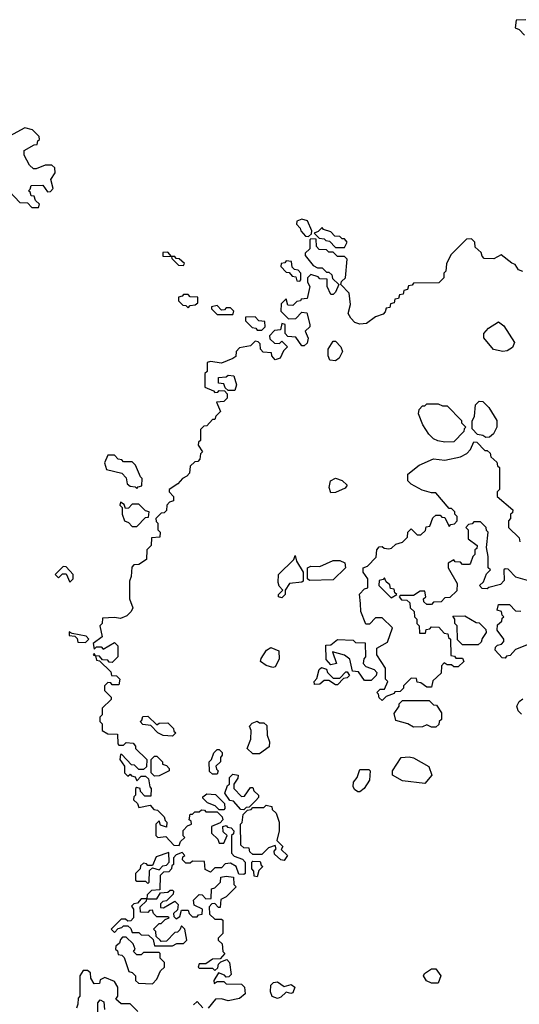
# Model space of a CAD drawing. Extents: x 2769579 to 2883812, y 684207 to 828660.
# Tile 450 of 505: x 2825671 to 2827909, y 815928 to 820342. Entities that reach past the tile are written whole.
import ezdxf

# ---------------------------------------------------------------- set-up
doc = ezdxf.new("R2010")
doc.units = 0

msp = doc.modelspace()

# ---------------------------------------------------------------- linework, layer by layer
at = {"layer": '0CON02XD'}
for points in [[(2827938.3, 820341.7), (2827895, 820340), (2827890, 820305), (2827908.3, 820298.3), (2827931.7, 820271.7)], [(2825623, 819573), (2825671.7, 819521.7), (2825705, 819520), (2825725, 819500), (2825755, 819500), (2825760, 819515), (2825741.7, 819531.7), (2825735, 819550), (2825721.7, 819551.7), (2825718.3, 819568.3), (2825710, 819575), (2825718.3, 819581.7), (2825721.7, 819598.3), (2825775, 819600), (2825795, 819570), (2825808.3, 819571.7), (2825820, 819585), (2825810, 819625), (2825830, 819655), (2825828.3, 819678.3), (2825815, 819690), (2825785, 819690), (2825745, 819672.5), (2825733, 819673), (2825715, 819690), (2825690, 819735), (2825690, 819755), (2825735, 819780), (2825748.3, 819781.7), (2825751.7, 819798.3), (2825760, 819805), (2825758.3, 819818.3), (2825728.3, 819848.3), (2825693, 819857), (2825625, 819820)], [(2826965, 819370), (2826978.3, 819381.7), (2826980, 819395), (2826959.3, 819439.3), (2826935, 819447.5), (2826911.7, 819438.3), (2826910, 819425), (2826927, 819407), (2826930, 819395), (2826951.7, 819371.7), (2826965, 819370)], [(2827125, 819320), (2827137.5, 819345), (2827125, 819360), (2827115, 819360), (2827105, 819370), (2827081.7, 819371.7), (2827065, 819390), (2827031.7, 819401.7), (2827025, 819410), (2827008.3, 819391.7), (2826990, 819385), (2827011.7, 819361.7), (2827035, 819360), (2827041.7, 819351.7), (2827058.3, 819348.3), (2827085, 819320), (2827125, 819320)], [(2827625, 819310), (2827601.7, 819288.3), (2827583, 819247), (2827580, 819215), (2827570, 819205), (2827570, 819185), (2827548.3, 819161.7), (2827435, 819160), (2827428.3, 819151.7), (2827411.7, 819148.3), (2827408.3, 819131.7), (2827391.7, 819128.3), (2827388.3, 819111.7), (2827371.7, 819108.3), (2827368.3, 819091.7), (2827351.7, 819088.3), (2827348.3, 819071.7), (2827331.7, 819068.3), (2827328.3, 819051.7), (2827311.7, 819048.3), (2827308.3, 819031.7), (2827298.3, 819021.7), (2827265, 819010), (2827225, 818980), (2827195, 818977.5), (2827172.5, 818985), (2827153.6, 819003.6), (2827142.5, 819025), (2827152.5, 819065), (2827146.4, 819116.4), (2827110, 819155), (2827111.7, 819168.3), (2827130, 819185), (2827138.3, 819268.3), (2827125, 819280), (2827095, 819280), (2827075, 819300), (2827055, 819300), (2827045, 819310), (2827011.7, 819311.7), (2827000, 819325), (2826998.3, 819358.3), (2826975, 819360), (2826970, 819355), (2826970, 819315), (2826950, 819295), (2826950, 819285), (2826985, 819240), (2827005, 819230), (2827025, 819230), (2827045, 819210), (2827055, 819210), (2827068.3, 819198.3), (2827071.7, 819181.7), (2827100, 819155), (2827085, 819120), (2827075, 819110), (2827065, 819110), (2827047.5, 819145), (2827048.3, 819178.3), (2827015, 819180), (2827008.3, 819188.3), (2826975, 819200), (2826960, 819185), (2826960, 819165), (2826970, 819145), (2826958.3, 819091.7), (2826931.7, 819088.3), (2826928.3, 819081.7), (2826911.7, 819078.3), (2826895, 819060), (2826871.7, 819061.7), (2826865, 819090), (2826841.7, 819068.3), (2826840, 819035), (2826875, 819000), (2826908.3, 819001.7), (2826935, 819030), (2826957, 819027), (2826970, 818975), (2826970, 818965), (2826950, 818945), (2826963.6, 818913.6), (2826958.3, 818891.7), (2826945, 818880), (2826935, 818880), (2826908.3, 818918.3), (2826871.7, 818921.7), (2826860, 818935), (2826860, 818975), (2826845, 818980), (2826838.3, 818951.7), (2826811.7, 818948.3), (2826790, 818925), (2826791.7, 818911.7), (2826811.7, 818891.7), (2826835, 818890), (2826845, 818900), (2826870, 818875), (2826853, 818857), (2826837.5, 818825), (2826815, 818817.5), (2826800, 818835), (2826798.3, 818848.3), (2826761.7, 818851.7), (2826750, 818865), (2826748.3, 818888.3), (2826738.3, 818898.3), (2826725, 818900), (2826705, 818880), (2826655, 818870), (2826640, 818855), (2826638.3, 818831.7), (2826625, 818822.5), (2826575, 818802.5), (2826525, 818810), (2826510, 818805), (2826510, 818765), (2826500, 818755), (2826500, 818695), (2826538.3, 818678.3), (2826545, 818670), (2826558.3, 818671.7), (2826565, 818680), (2826588.3, 818678.3), (2826600, 818665), (2826600, 818645), (2826585, 818630), (2826552.5, 818627.5), (2826570, 818585), (2826550, 818565), (2826545, 818550), (2826535, 818550), (2826508.3, 818521.7), (2826495, 818520), (2826480, 818505), (2826480, 818455), (2826471.7, 818448.3), (2826470, 818435), (2826490, 818405), (2826480, 818395), (2826478.3, 818371.7), (2826468.3, 818361.7), (2826455, 818360), (2826435, 818340), (2826431.7, 818308.3), (2826420, 818295), (2826400, 818285), (2826379.3, 818260.7), (2826340, 818235), (2826340, 818225), (2826360, 818205), (2826360, 818185), (2826341.7, 818178.3), (2826330, 818165), (2826328.3, 818141.7), (2826318.3, 818131.7), (2826305, 818130), (2826280, 818105), (2826281.7, 818091.7), (2826290, 818085), (2826290, 818055), (2826300, 818045), (2826298.3, 818021.7), (2826261.7, 818018.3), (2826260, 817985), (2826240, 817965), (2826238.3, 817921.7), (2826205, 817900), (2826181.7, 817898.3), (2826173, 817887), (2826170, 817845), (2826162.5, 817825), (2826163.3, 817745), (2826177.5, 817705), (2826170.7, 817689.3), (2826150.7, 817669.3), (2826123, 817657), (2826095, 817662.5), (2826041.7, 817658.3), (2826040, 817635), (2826030, 817625), (2826040, 817575), (2826000, 817545), (2826005, 817520), (2826015, 817530), (2826035, 817530), (2826045, 817520), (2826095, 817550), (2826110, 817535), (2826110, 817485), (2826085, 817460), (2826071.7, 817461.7), (2826065, 817470), (2826041.7, 817471.7), (2826028.3, 817488.3), (2826010, 817490), (2826005, 817500), (2826000, 817495), (2826010, 817490), (2826015, 817470), (2826028.3, 817468.3), (2826078.3, 817418.3), (2826081.7, 817401.7), (2826105, 817400), (2826120, 817385), (2826115, 817360), (2826085, 817360), (2826078.3, 817368.3), (2826065, 817370), (2826050, 817355), (2826050, 817335), (2826080, 817305), (2826080, 817295), (2826040, 817255), (2826040, 817225), (2826030, 817215), (2826030, 817195), (2826040, 817185), (2826040, 817155), (2826065, 817140), (2826108.3, 817138.3), (2826110, 817095), (2826115, 817090), (2826135, 817090), (2826148.3, 817101.7), (2826178.3, 817098.3), (2826190, 817085), (2826190, 817075), (2826240, 817025), (2826238.3, 816991.7), (2826225, 816980), (2826205, 816980), (2826185, 817000), (2826171.7, 817001.7), (2826128.3, 817048.3), (2826121.7, 817048.3), (2826120, 817025), (2826140, 816995), (2826140, 816965), (2826155, 816950), (2826165, 816960), (2826171.7, 816951.7), (2826188.3, 816948.3), (2826195, 816930), (2826215, 816950), (2826235, 816950), (2826248.3, 816938.3), (2826253, 816903), (2826260, 816895), (2826258.3, 816861.7), (2826231.7, 816861.7), (2826211.7, 816881.7), (2826210, 816895), (2826195, 816900), (2826190, 816895), (2826190, 816865), (2826181.7, 816858.3), (2826180, 816845), (2826198.3, 816828.3), (2826205, 816810), (2826255, 816820), (2826271.7, 816801.7), (2826288.3, 816798.3), (2826318.3, 816768.3), (2826321.7, 816751.7), (2826330, 816745), (2826328.3, 816721.7), (2826301.7, 816731.7), (2826295, 816750), (2826280, 816735), (2826280, 816685), (2826290, 816675), (2826325, 816680), (2826361.7, 816641.7), (2826385, 816640), (2826391.7, 816658.3), (2826410, 816675), (2826402.5, 816682.5), (2826402.5, 816707.5), (2826421.7, 816728.3), (2826440, 816735), (2826438.3, 816748.3), (2826430, 816755), (2826435, 816780), (2826445, 816780), (2826455, 816790), (2826475, 816790), (2826485, 816800), (2826498.3, 816798.3), (2826505, 816790), (2826555, 816790), (2826578.3, 816768.3), (2826580, 816755), (2826568.3, 816741.7), (2826530, 816725), (2826530, 816695), (2826558.3, 816668.3), (2826565, 816650), (2826585, 816650), (2826600, 816685), (2826581.7, 816701.7), (2826580, 816725), (2826595, 816730), (2826601.7, 816721.7), (2826618.3, 816718.3), (2826630, 816705), (2826628.3, 816691.7), (2826620, 816685), (2826620, 816605), (2826631.7, 816591.7), (2826668.3, 816578.3), (2826680, 816565), (2826680, 816515), (2826675, 816510), (2826651.7, 816511.7), (2826640, 816545), (2826615, 816560), (2826591.7, 816558.3), (2826575, 816540), (2826545, 816540), (2826525, 816520), (2826501.7, 816531.7), (2826498.3, 816568.3), (2826445, 816570), (2826435, 816560), (2826415, 816560), (2826400, 816575), (2826401.7, 816588.3), (2826410, 816595), (2826398.3, 816608.3), (2826371.7, 816598.3), (2826360, 816585), (2826360, 816555), (2826351.7, 816548.3), (2826350, 816535), (2826338.3, 816521.7), (2826315, 816520), (2826300, 816505), (2826298.3, 816441.7), (2826261.7, 816438.3), (2826241.7, 816418.3), (2826240, 816400), (2826215, 816400), (2826198.3, 816381.7), (2826181.7, 816378.3), (2826171.7, 816368.3), (2826180, 816355), (2826180, 816315), (2826168.3, 816301.7), (2826155, 816300), (2826145, 816310), (2826125, 816310), (2826080, 816265), (2826095, 816250), (2826111.7, 816268.3), (2826128.3, 816271.7), (2826135, 816280), (2826155, 816280), (2826168.3, 816268.3), (2826175, 816250), (2826205, 816250), (2826215, 816240), (2826248.3, 816238.3), (2826268.3, 816218.3), (2826275, 816190), (2826355, 816190), (2826375, 816200), (2826405, 816200), (2826420, 816215), (2826410, 816265), (2826395, 816280), (2826388.3, 816261.7), (2826378.3, 816251.7), (2826365, 816250), (2826328.3, 816211.7), (2826305, 816210), (2826300, 816215)], [(2827925, 819212.5), (2827905, 819220), (2827890, 819245), (2827875, 819250), (2827827, 819287), (2827795, 819270), (2827751.7, 819271.7), (2827741.7, 819281.7), (2827738.3, 819298.3), (2827711.7, 819321.7), (2827710, 819345), (2827695, 819360), (2827671.7, 819358.3), (2827625, 819310)], [(2826405, 819240), (2826408.3, 819248.3), (2826385, 819270), (2826371.7, 819271.7), (2826365, 819280), (2826350, 819280), (2826335, 819300), (2826311.7, 819298.3), (2826311.7, 819281.7), (2826350, 819280), (2826351.7, 819271.7), (2826381.7, 819241.7), (2826405, 819240)], [(2826925, 819170), (2826930, 819175), (2826930, 819205), (2826918.3, 819218.3), (2826901.7, 819221.7), (2826891.7, 819231.7), (2826888.3, 819258.3), (2826865, 819260), (2826858.3, 819251.7), (2826841.7, 819248.3), (2826840, 819235), (2826865, 819210), (2826878.3, 819208.3), (2826891.7, 819191.7), (2826908.3, 819188.3), (2826911.7, 819171.7), (2826925, 819170)], [(2826425, 819050), (2826435, 819060), (2826457, 819063), (2826468.3, 819071.7), (2826468.3, 819098.3), (2826435, 819100), (2826425, 819110), (2826405, 819110), (2826398.3, 819101.7), (2826381.7, 819098.3), (2826381.7, 819081.7), (2826401.7, 819061.7), (2826415, 819060), (2826425, 819050)], [(2826625, 819020), (2826630, 819035), (2826615, 819050), (2826595, 819050), (2826588.3, 819041.7), (2826575, 819040), (2826555, 819060), (2826530, 819055), (2826530, 819045), (2826555, 819020), (2826625, 819020)], [(2826755, 818950), (2826770, 818965), (2826768.3, 818988.3), (2826741.7, 818991.7), (2826725, 819010), (2826681.7, 819008.3), (2826681.7, 818991.7), (2826711.7, 818961.7), (2826728.3, 818958.3), (2826735, 818950), (2826755, 818950)], [(2827835, 818853.8), (2827793.9, 818863.9), (2827750, 818915), (2827750, 818935), (2827770.7, 818959.3), (2827815, 818987.5), (2827839.3, 818969.3), (2827887.5, 818895), (2827878.3, 818871.7), (2827855, 818856.7), (2827835, 818853.8)], [(2827085, 818812.5), (2827060, 818815), (2827052.5, 818835), (2827052.5, 818865), (2827075, 818900), (2827085, 818900), (2827110, 818875), (2827117.5, 818855), (2827102.5, 818825), (2827085, 818812.5)], [(2826635, 818680), (2826605, 818680), (2826591.7, 818691.7), (2826585, 818710), (2826561.7, 818711.7), (2826561.7, 818738.3), (2826595, 818740), (2826605, 818747.5), (2826630, 818745), (2826642.5, 818705), (2826635, 818680)], [(2827575, 818447.5), (2827543.6, 818453.6), (2827525, 818462.5), (2827504.1, 818484.1), (2827476.7, 818525), (2827457.5, 818575), (2827460, 818595), (2827475, 818610), (2827485, 818610), (2827495, 818620), (2827545, 818620), (2827565, 818610), (2827585, 818610), (2827650, 818545), (2827650, 818535), (2827670, 818515), (2827661.7, 818508.3), (2827660, 818495), (2827615, 818450), (2827575, 818447.5)], [(2827758.3, 818468.3), (2827745, 818477.5), (2827721.7, 818481.7), (2827698.3, 818508.3), (2827698.3, 818541.7), (2827707.5, 818565), (2827712.5, 818615), (2827728.3, 818631.7), (2827745, 818630), (2827773, 818603), (2827807.5, 818545), (2827807.5, 818515), (2827792.5, 818485), (2827775, 818470), (2827758.3, 818468.3)], [(2827945, 817827.5), (2827893, 817843), (2827858.3, 817878.3), (2827845, 817880), (2827840, 817875), (2827841.7, 817828.3), (2827825, 817810), (2827773, 817797), (2827765, 817790), (2827741.7, 817791.7), (2827730, 817805), (2827748.3, 817821.7), (2827761.7, 817858.3), (2827780, 817875), (2827770, 817885), (2827770, 817935), (2827762.5, 817975), (2827770, 818045), (2827761.7, 818051.7), (2827760, 818065), (2827735, 818090), (2827705, 818090), (2827698.3, 818081.7), (2827681.7, 818078.3), (2827670, 818065), (2827680, 818055), (2827680, 818015), (2827720, 817985), (2827718.3, 817971.7), (2827710, 817965), (2827710, 817945), (2827700, 817935), (2827690, 817905), (2827685, 817900), (2827655, 817900), (2827645, 817910), (2827621.7, 817911.7), (2827615, 817920), (2827590, 817905), (2827590, 817885), (2827630, 817815), (2827628.3, 817781.7), (2827598.3, 817751.7), (2827575, 817750), (2827558.3, 817731.7), (2827525, 817730), (2827515, 817720), (2827495, 817720), (2827481.7, 817731.7), (2827480, 817745), (2827490, 817755), (2827485, 817780), (2827465, 817780), (2827435, 817760), (2827375, 817760), (2827370, 817755), (2827381.7, 817741.7), (2827405, 817740), (2827418.3, 817728.3), (2827420, 817705), (2827438.3, 817688.3), (2827440, 817665), (2827450, 817655), (2827450, 817635), (2827460, 817625), (2827461.7, 817591.7), (2827488.3, 817591.7), (2827491.7, 817608.3), (2827508.3, 817611.7), (2827515, 817620), (2827548.3, 817618.3), (2827571.7, 817591.7), (2827588.3, 817588.3), (2827591.7, 817571.7), (2827600, 817565), (2827601.7, 817491.7), (2827618.3, 817488.3), (2827625, 817480), (2827655, 817480), (2827660, 817465), (2827635, 817440), (2827615, 817440), (2827605, 817450), (2827585, 817450), (2827571.7, 817458.3), (2827560, 817445), (2827558.3, 817411.7), (2827521.7, 817378.3), (2827515, 817350), (2827495, 817350), (2827468.3, 817368.3), (2827451.7, 817371.7), (2827448.3, 817388.3), (2827425, 817390), (2827390, 817355), (2827390, 817345), (2827375, 817330), (2827351.7, 817328.3), (2827348.3, 817321.7), (2827311.7, 817308.3), (2827295, 817290), (2827281.7, 817301.7), (2827278.3, 817318.3), (2827270, 817325), (2827285, 817340), (2827305, 817340), (2827320, 817375), (2827310, 817385), (2827310, 817435), (2827270, 817495), (2827270, 817525), (2827318.3, 817551.7), (2827340, 817615), (2827295, 817660), (2827265, 817660), (2827238.3, 817631.7), (2827221.7, 817631.7), (2827198.3, 817688.3), (2827196.7, 817725), (2827193, 817767), (2827215, 817790), (2827230, 817795), (2827230, 817835), (2827210, 817865), (2827210, 817885), (2827228.3, 817891.7), (2827268.3, 817931.7), (2827270, 817965), (2827281.7, 817978.3), (2827295, 817980), (2827303, 817973), (2827325, 817970), (2827337, 817973), (2827355, 817990), (2827385, 818000), (2827408.3, 818021.7), (2827410, 818045), (2827425, 818060), (2827451.7, 818031.7), (2827468.3, 818031.7), (2827488.3, 818051.7), (2827491.7, 818068.3), (2827508.3, 818071.7), (2827521.7, 818108.3), (2827535, 818120), (2827555, 818120), (2827561.7, 818111.7), (2827575, 818110), (2827595, 818070), (2827601.7, 818078.3), (2827618.3, 818081.7), (2827630, 818095), (2827630, 818115), (2827620, 818125), (2827620, 818135), (2827605, 818150), (2827595, 818150), (2827535, 818220), (2827515, 818220), (2827473, 818233), (2827425, 818260), (2827410, 818275), (2827410, 818305), (2827460, 818345), (2827525, 818372.5), (2827575, 818367.5), (2827645, 818382.5), (2827673, 818397), (2827690, 818415), (2827705, 818450), (2827718.3, 818448.3), (2827755, 818410), (2827765, 818410), (2827778.3, 818398.3), (2827781.7, 818381.7), (2827808.3, 818358.3), (2827811.7, 818341.7), (2827820, 818335), (2827820, 818235), (2827810, 818225), (2827810, 818205), (2827880, 818145), (2827878.3, 818131.7), (2827870, 818125), (2827870, 818105), (2827860, 818095), (2827860, 818065), (2827908.3, 818018.3), (2827911.7, 818001.7)], [(2826195, 818240), (2826201.7, 818248.3), (2826218.3, 818251.7), (2826220, 818285), (2826211.7, 818291.7), (2826190, 818345), (2826175, 818360), (2826135, 818360), (2826128.3, 818368.3), (2826111.7, 818371.7), (2826095, 818390), (2826065, 818390), (2826050, 818355), (2826060, 818325), (2826128.3, 818308.3), (2826148.3, 818288.3), (2826151.7, 818261.7), (2826165, 818250), (2826188.3, 818248.3), (2826195, 818240)], [(2827065, 818220), (2827056.7, 818245), (2827062.5, 818275), (2827085, 818286.7), (2827115, 818276.7), (2827137.5, 818255), (2827128.3, 818241.7), (2827085, 818222.5), (2827065, 818220)], [(2826195, 818070), (2826235, 818110), (2826248.3, 818111.7), (2826250, 818135), (2826235, 818140), (2826205, 818170), (2826175, 818170), (2826158.3, 818151.7), (2826145, 818150), (2826138.3, 818168.3), (2826121.7, 818178.3), (2826120, 818165), (2826130, 818155), (2826130, 818125), (2826140, 818095), (2826158.3, 818088.3), (2826175, 818070), (2826195, 818070)], [(2826845, 817750), (2826830, 817755), (2826830, 817765), (2826850, 817785), (2826833, 817803), (2826828.3, 817818.3), (2826830, 817855), (2826898.3, 817921.7), (2826905, 817940), (2826910, 817915), (2826940, 817865), (2826940, 817825), (2826935, 817820), (2826880, 817815), (2826860, 817785), (2826860, 817765), (2826845, 817750)], [(2826968.3, 817828.3), (2826960, 817835), (2826960, 817885), (2826975, 817892.5), (2827015, 817890), (2827075, 817917.5), (2827105, 817917.5), (2827127, 817907), (2827130, 817885), (2827075, 817830), (2826968.3, 817828.3)], [(2825895, 817820), (2825910, 817835), (2825910, 817855), (2825878.3, 817888.3), (2825865, 817890), (2825830, 817855), (2825845, 817840), (2825861.7, 817858.3), (2825878.3, 817858.3), (2825895, 817820)], [(2827335, 817750), (2827360, 817765), (2827351.7, 817771.7), (2827348.3, 817788.3), (2827331.7, 817791.7), (2827328.3, 817808.3), (2827311.7, 817821.7), (2827305, 817840), (2827298.3, 817831.7), (2827281.7, 817828.3), (2827280, 817805), (2827335, 817750)], [(2827845, 817480), (2827831.7, 817481.7), (2827800, 817515), (2827801.7, 817528.3), (2827811.7, 817538.3), (2827828.3, 817541.7), (2827840, 817555), (2827840, 817565), (2827810, 817605), (2827811.7, 817628.3), (2827830, 817645), (2827831.7, 817658.3), (2827840, 817665), (2827831.7, 817671.7), (2827828.3, 817688.3), (2827810, 817695), (2827815, 817720), (2827865, 817720), (2827891.7, 817691.7), (2827915, 817690)], [(2827725, 817540), (2827655, 817540), (2827631.7, 817561.7), (2827630, 817625), (2827620, 817635), (2827620, 817655), (2827611.7, 817668.3), (2827665, 817670), (2827715, 817640), (2827728.3, 817638.3), (2827758.3, 817608.3), (2827760, 817595), (2827741.7, 817568.3), (2827738.3, 817551.7), (2827725, 817540)], [(2825965, 817550), (2825980, 817565), (2825968.3, 817578.3), (2825905, 817590), (2825891.7, 817598.3), (2825891.7, 817581.7), (2825918.3, 817578.3), (2825928.3, 817568.3), (2825931.7, 817551.7), (2825965, 817550)], [(2827245, 817380), (2827215, 817380), (2827188.3, 817418.3), (2827161.7, 817421.7), (2827150, 817475), (2827125, 817492.5), (2827071.7, 817508.3), (2827090, 817455), (2827065, 817450), (2827043, 817473), (2827041.7, 817538.3), (2827065, 817540), (2827095, 817562.5), (2827165, 817560), (2827175, 817550), (2827218.3, 817548.3), (2827220, 817485), (2827213, 817477), (2827210, 817455), (2827221.7, 817441.7), (2827258.3, 817428.3), (2827270, 817415), (2827268.3, 817401.7), (2827245, 817380)], [(2826805, 817437.5), (2826775, 817446.7), (2826750, 817465), (2826751.7, 817478.3), (2826776.7, 817515), (2826795, 817527.5), (2826831.7, 817511.7), (2826833.3, 817475), (2826815, 817440), (2826805, 817437.5)], [(2827963, 817547), (2827891.7, 817518.3), (2827868.3, 817491.7), (2827851.7, 817488.3), (2827845, 817480)], [(2827095, 817360), (2827085, 817360), (2827055, 817380), (2827035, 817380), (2827015, 817362.5), (2826991.7, 817361.7), (2826990, 817375), (2827001.7, 817388.3), (2827011.7, 817428.3), (2827022.5, 817437.5), (2827045, 817430), (2827050, 817415), (2827075, 817390), (2827105, 817390), (2827131.7, 817418.3), (2827138.3, 817418.3), (2827148.3, 817401.7), (2827138.3, 817391.7), (2827121.7, 817388.3), (2827095, 817360)], [(2827918.3, 817228.3), (2827903, 817243), (2827897.5, 817265), (2827907.5, 817285), (2827925, 817297.5)], [(2827535, 817170), (2827515, 817170), (2827495, 817180), (2827475, 817172.5), (2827435, 817170), (2827410, 817185), (2827355, 817200), (2827348.3, 817231.7), (2827370, 817265), (2827370, 817275), (2827385, 817290), (2827505, 817290), (2827525, 817270), (2827538.3, 817268.3), (2827560, 817235), (2827560, 817205), (2827550, 817195), (2827548.3, 817181.7), (2827535, 817170)], [(2826355, 817130), (2826313, 817133), (2826290, 817145), (2826258.3, 817178.3), (2826221.7, 817181.7), (2826210, 817195), (2826218.3, 817201.7), (2826221.7, 817218.3), (2826245, 817220), (2826285, 817180), (2826295, 817187.5), (2826335, 817190), (2826360, 817165), (2826361.7, 817151.7), (2826370, 817145), (2826355, 817130)], [(2826745, 817050), (2826715, 817050), (2826690, 817075), (2826706.4, 817116.4), (2826707.5, 817155), (2826700, 817175), (2826711.7, 817188.3), (2826735, 817197.5), (2826745, 817190), (2826765, 817190), (2826778.3, 817178.3), (2826780, 817135), (2826790, 817105), (2826788.3, 817081.7), (2826745, 817050)], [(2826275, 816950), (2826260, 816965), (2826260, 817025), (2826275, 817040), (2826285, 817040), (2826310, 817015), (2826310, 817005), (2826328.3, 816998.3), (2826340, 816985), (2826340, 816975), (2826295, 816952.5), (2826275, 816950)], [(2826555, 816960), (2826535, 816960), (2826521.7, 816971.7), (2826520, 817015), (2826530, 817025), (2826540, 817055), (2826555, 817070), (2826565, 817070), (2826577, 817057), (2826577.5, 817045), (2826570, 817035), (2826570, 817015), (2826550, 816995), (2826551.7, 816981.7), (2826560, 816975), (2826555, 816960)], [(2827485, 816917.5), (2827385, 816930), (2827340, 816955), (2827340, 816975), (2827380, 817035), (2827415, 817037.5), (2827435, 817032.5), (2827503.9, 816993.9), (2827517.5, 816955), (2827485, 816917.5)], [(2826675, 816800), (2826661.7, 816801.7), (2826628.3, 816838.3), (2826611.7, 816841.7), (2826590, 816875), (2826601.7, 816908.3), (2826610, 816915), (2826610, 816945), (2826625, 816960), (2826650, 816955), (2826648.3, 816941.7), (2826630, 816915), (2826630, 816895), (2826665, 816860), (2826678.3, 816861.7), (2826705, 816900), (2826715, 816900), (2826720, 816885), (2826740, 816865), (2826740, 816855), (2826728.3, 816841.7), (2826698.3, 816811.7), (2826685, 816810), (2826675, 816800)], [(2827195, 816880), (2827185, 816880), (2827171.2, 816891.2), (2827163.8, 816905), (2827166.1, 816923.9), (2827182.5, 816945), (2827195, 816980), (2827235, 816980), (2827240, 816975), (2827237, 816933), (2827213.3, 816895), (2827195, 816880)], [(2826585, 816800), (2826565, 816800), (2826547, 816817), (2826511.7, 816831.7), (2826491.7, 816851.7), (2826491.7, 816858.3), (2826508.3, 816871.7), (2826548.3, 816868.3), (2826588.3, 816828.3), (2826590, 816805), (2826585, 816800)], [(2826855, 816572.5), (2826840, 816575), (2826811.7, 816601.7), (2826810, 816615), (2826820, 816625), (2826815, 816640), (2826785, 816630), (2826755, 816600), (2826715, 816600), (2826701.7, 816611.7), (2826698.3, 816628.3), (2826675, 816630), (2826661.7, 816641.7), (2826660, 816735), (2826667, 816743), (2826671.7, 816778.3), (2826691.7, 816798.3), (2826708.3, 816801.7), (2826715, 816810), (2826765, 816810), (2826775, 816820), (2826800, 816815), (2826801.7, 816801.7), (2826820, 816785), (2826832.5, 816745), (2826832.5, 816705), (2826822.5, 816662.5), (2826850, 816635), (2826841.7, 816621.7), (2826870, 816595), (2826855, 816572.5)], [(2826245, 816470), (2826250, 816475), (2826251.7, 816528.3), (2826265, 816540), (2826295, 816530), (2826311.7, 816548.3), (2826328.3, 816551.7), (2826340, 816565), (2826338.3, 816608.3), (2826281.7, 816588.3), (2826265, 816550), (2826245, 816550), (2826238.3, 816558.3), (2826225, 816560), (2826211.7, 816548.3), (2826210, 816535), (2826190, 816515), (2826190, 816485), (2826195, 816480), (2826235, 816480), (2826245, 816470)], [(2826735, 816500), (2826721.7, 816501.7), (2826720, 816525), (2826710, 816535), (2826710, 816565), (2826715, 816570), (2826748.3, 816568.3), (2826751.7, 816551.7), (2826760, 816545), (2826741.7, 816528.3), (2826735, 816500)], [(2826300, 816215), (2826281.7, 816231.7), (2826280, 816255), (2826270, 816265), (2826295, 816290), (2826305, 816290), (2826321.7, 816308.3), (2826340, 816315), (2826335, 816320), (2826285, 816320), (2826270, 816335), (2826265, 816350), (2826251.7, 816348.3), (2826245, 816340), (2826211.7, 816341.7), (2826210, 816365), (2826238.3, 816391.7), (2826240, 816400), (2826285, 816400), (2826301.7, 816428.3), (2826335, 816430), (2826345, 816440), (2826355, 816440), (2826360, 816435), (2826358.3, 816421.7), (2826328.3, 816391.7), (2826311.7, 816388.3), (2826301.7, 816378.3), (2826301.7, 816361.7), (2826315, 816360), (2826365, 816390), (2826380, 816375), (2826378.3, 816351.7), (2826360, 816335), (2826361.7, 816321.7), (2826371.7, 816311.7), (2826388.3, 816321.7), (2826395, 816350), (2826425, 816350), (2826430, 816335), (2826445, 816320), (2826465, 816320), (2826471.7, 816328.3), (2826488.3, 816331.7), (2826490, 816355), (2826451.7, 816371.7), (2826450, 816395), (2826475, 816420), (2826488.3, 816418.3), (2826505, 816400), (2826528.3, 816401.7), (2826530, 816445), (2826545, 816450), (2826570, 816475), (2826571.7, 816498.3), (2826595, 816502.5), (2826628.3, 816498.3), (2826630, 816465), (2826640, 816455), (2826595, 816410), (2826571.7, 816398.3), (2826568.3, 816361.7), (2826561.7, 816361.7), (2826545, 816380), (2826531.7, 816378.3), (2826520, 816365), (2826521.7, 816331.7), (2826545, 816310), (2826575, 816310), (2826580, 816305), (2826580, 816245), (2826560, 816225), (2826560, 816215), (2826578.3, 816198.3), (2826580, 816165), (2826590, 816155), (2826568.3, 816131.7), (2826535, 816130), (2826505, 816110), (2826475, 816110), (2826470, 816095), (2826475, 816090), (2826535, 816090), (2826545, 816080), (2826558.3, 816091.7), (2826561.7, 816108.3), (2826571.7, 816118.3), (2826598.3, 816128.3), (2826610, 816115), (2826618.3, 816061.7), (2826608.3, 816051.7), (2826595, 816050), (2826588.3, 816058.3), (2826561.7, 816068.3), (2826540, 816035), (2826541.7, 816021.7), (2826555, 816030), (2826585, 816030), (2826595, 816020), (2826665, 816017.5), (2826677.5, 816005), (2826680, 815975), (2826655, 815953.3), (2826605, 815943.3), (2826575, 815952.5), (2826548.3, 815951.7), (2826515, 815910)], [(2826265, 816020), (2826285, 816040), (2826301.7, 816078.3), (2826320, 816095), (2826320, 816115), (2826300, 816135), (2826300, 816155), (2826295, 816160), (2826225, 816160), (2826215, 816150), (2826195, 816150), (2826180, 816165), (2826187.5, 816175), (2826178.3, 816198.3), (2826148.3, 816228.3), (2826131.7, 816228.3), (2826121.7, 816218.3), (2826118.3, 816201.7), (2826101.7, 816188.3), (2826100, 816175), (2826108.3, 816168.3), (2826111.7, 816151.7), (2826128.3, 816148.3), (2826138.3, 816138.3), (2826160, 816075), (2826175, 816070), (2826190, 816055), (2826190, 816035), (2826203, 816023), (2826265, 816020)], [(2826200, 815895), (2826165, 815930), (2826125, 815930), (2826101.7, 815951.7), (2826110, 815965), (2826110, 816005), (2826095, 816030), (2826052.5, 816047.5), (2826031.7, 816038.3), (2826028.3, 816021.7), (2826005, 816020), (2825990, 816045), (2825988.3, 816068.3), (2825975, 816080), (2825955, 816080), (2825940, 816055), (2825940, 815965), (2825932.5, 815955), (2825931.7, 815928.3), (2825925, 815910)], [(2827545, 816022.5), (2827515, 816023.3), (2827492.7, 816032.7), (2827480, 816055), (2827483.9, 816066.1), (2827515, 816087.5), (2827535, 816087.5), (2827556.7, 816055), (2827545, 816022.5)], [(2826825, 815953.3), (2826802.3, 815962.3), (2826793.9, 815983.9), (2826796.1, 816013.9), (2826807.5, 816025), (2826825, 816028.8), (2826855, 816007.5), (2826886.4, 816016.4), (2826903.3, 816005), (2826895, 815980), (2826885, 815976.7), (2826865, 815982.5), (2826840.7, 815959.3), (2826825, 815953.3)], [(2826020, 815885), (2826020, 815935), (2826031.7, 815948.3), (2826048.3, 815938.3), (2826050, 815905)], [(2826491.7, 815911.7), (2826465, 815940), (2826450, 815925)]]:
    msp.add_lwpolyline(points, dxfattribs=at)

doc.saveas('drawing.dxf')
